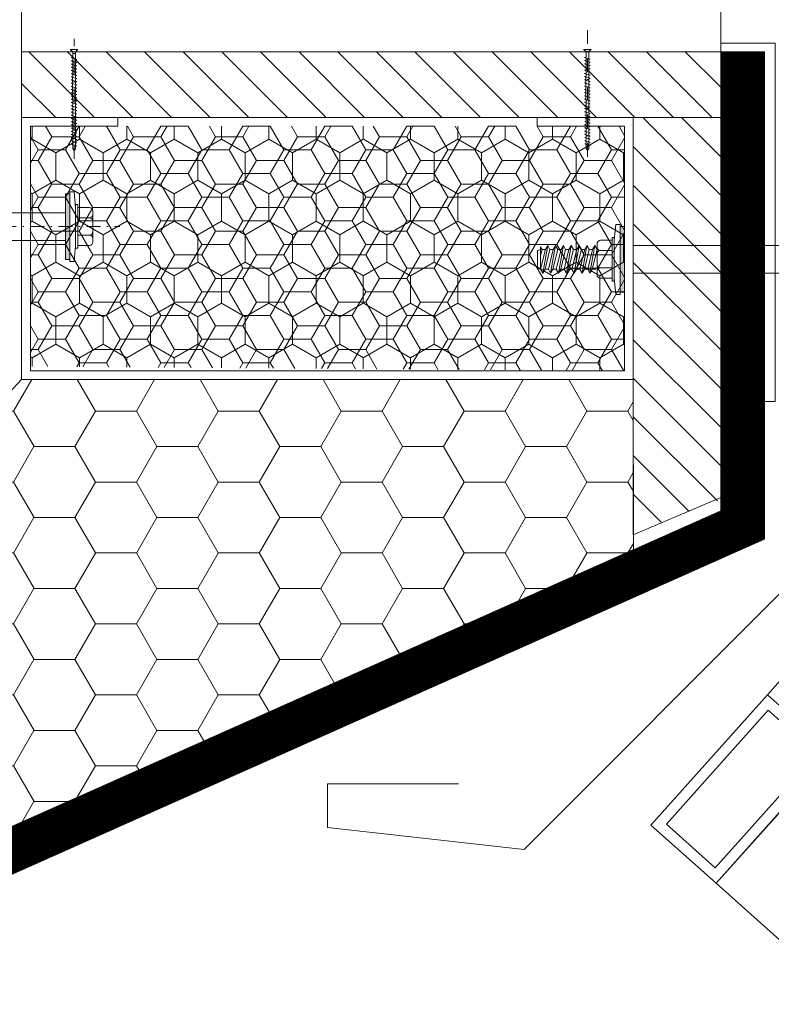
# Model space of a CAD drawing. Header units: millimetres. Extents: x -916886 to 3713765, y -2985421 to 1675785.
# Tile 56 of 656: x -42585 to -42413, y 69440 to 69665. Entities that reach past the tile are written whole.
import ezdxf

# ---------------------------------------------------------------- set-up
doc = ezdxf.new("R2010")
doc.units = ezdxf.units.MM
doc.linetypes.add('CARKOVANA', pattern=[5, 3, -2])
doc.linetypes.add('DASHDOT', pattern=[25.4, 12.7, -6.35, 0, -6.35])
doc.layers.add('_____detaily', color=1, linetype='Continuous')
for name, color, linetype, lineweight in [('A99_N_kce-pohl', 1, 'Continuous', 9), ('A99_N_kce-rez-sil', 6, 'Continuous', 18), ('A99_N_kce-rez-ten', 1, 'Continuous', 9), ('A99_N_kce-rez-ten @ 200 VP1', 1, 'Continuous', 9), ('A99_N_kce-rez-ten @ 200 VP10', 1, 'Continuous', 9), ('A99_N_kce-rez-ten @ 200 VP11', 1, 'Continuous', 9), ('A99_N_kce-rez-ten @ 200 VP12', 1, 'Continuous', 9), ('A99_N_kce-rez-ten @ 200 VP13', 1, 'Continuous', 9), ('A99_N_kce-rez-ten @ 200 VP14', 1, 'Continuous', 9), ('A99_N_kce-rez-ten @ 200 VP15', 1, 'Continuous', 9), ('A99_N_kce-rez-ten @ 200 VP16', 1, 'Continuous', 9), ('A99_N_kce-rez-ten @ 200 VP17', 1, 'Continuous', 9), ('A99_N_kce-rez-ten @ 200 VP18', 1, 'Continuous', 9), ('A99_N_kce-rez-ten @ 200 VP19', 1, 'Continuous', 9), ('A99_N_kce-rez-ten @ 200 VP2', 1, 'Continuous', 9), ('A99_N_kce-rez-ten @ 200 VP20', 1, 'Continuous', 9), ('A99_N_kce-rez-ten @ 200 VP21', 1, 'Continuous', 9), ('A99_N_kce-rez-ten @ 200 VP22', 1, 'Continuous', 9), ('A99_N_kce-rez-ten @ 200 VP23', 1, 'Continuous', 9), ('A99_N_kce-rez-ten @ 200 VP24', 1, 'Continuous', 9), ('A99_N_kce-rez-ten @ 200 VP25', 1, 'Continuous', 9), ('A99_N_kce-rez-ten @ 200 VP26', 1, 'Continuous', 9), ('A99_N_kce-rez-ten @ 200 VP27', 1, 'Continuous', 9), ('A99_N_kce-rez-ten @ 200 VP28', 1, 'Continuous', 9), ('A99_N_kce-rez-ten @ 200 VP29', 1, 'Continuous', 9), ('A99_N_kce-rez-ten @ 200 VP3', 1, 'Continuous', 9), ('A99_N_kce-rez-ten @ 200 VP30', 1, 'Continuous', 9), ('A99_N_kce-rez-ten @ 200 VP32', 1, 'Continuous', 9), ('A99_N_kce-rez-ten @ 200 VP33', 1, 'Continuous', 9), ('A99_N_kce-rez-ten @ 200 VP34', 1, 'Continuous', 9), ('A99_N_kce-rez-ten @ 200 VP35', 1, 'Continuous', 9), ('A99_N_kce-rez-ten @ 200 VP36', 1, 'Continuous', 9), ('A99_N_kce-rez-ten @ 200 VP37', 1, 'Continuous', 9), ('A99_N_kce-rez-ten @ 200 VP39', 1, 'Continuous', 9), ('A99_N_kce-rez-ten @ 200 VP4', 1, 'Continuous', 9), ('A99_N_kce-rez-ten @ 200 VP40', 1, 'Continuous', 9), ('A99_N_kce-rez-ten @ 200 VP41', 1, 'Continuous', 9), ('A99_N_kce-rez-ten @ 200 VP42', 1, 'Continuous', 9), ('A99_N_kce-rez-ten @ 200 VP43', 1, 'Continuous', 9), ('A99_N_kce-rez-ten @ 200 VP46', 1, 'Continuous', 9), ('A99_N_kce-rez-ten @ 200 VP47', 1, 'Continuous', 9), ('A99_N_kce-rez-ten @ 200 VP48', 1, 'Continuous', 9), ('A99_N_kce-rez-ten @ 200 VP49', 1, 'Continuous', 9), ('A99_N_kce-rez-ten @ 200 VP50', 1, 'Continuous', 9), ('A99_N_kce-rez-ten @ 200 VP51', 1, 'Continuous', 9), ('A99_N_kce-rez-ten @ 200 VP6', 1, 'Continuous', 9), ('A99_N_kce-rez-ten @ 200 VP7', 1, 'Continuous', 9), ('A99_N_kce-rez-ten @ 200 VP8', 1, 'Continuous', 9), ('A99_N_kce-rez-ten @ 200 VPModel', 1, 'Continuous', 9), ('A99_N_sraf', 252, 'Continuous', 0), ('A99_S_kce-rez-ten', 7, 'Continuous', 9)]:
    doc.layers.add(name, color=color, linetype=linetype, lineweight=lineweight)
pattern_1 = [(270, (162135, 1144337.5), (5.41265875, -9.375), [6.25, -12.5]), (30, (162135, 1144337.5), (5.412658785, 9.37499998), [6.25, -12.5]), (330, (162135, 1144337.5), (10.825317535, -2e-08), [-12.5, 6.25])]
pattern_2 = [(180, (1144337.5, -162135), (-9.375, -5.41265875), [6.25, -12.5]), (300, (1144337.5, -162135), (9.37499998, -5.412658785), [6.25, -12.5]), (240, (1144337.5, -162135), (-2e-08, -10.825317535), [-12.5, 6.25])]
pattern_3 = [(1e-14, (-1144337.5, 162135), (9.375, 5.41265875), [6.25, -12.5]), (120, (-1144337.5, 162135), (-9.37499998, 5.412658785), [6.25, -12.5]), (60, (-1144337.5, 162135), (2e-08, 10.825317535), [-12.5, 6.25])]

# ---------------------------------------------------------------- blocks, each defined once
blk = doc.blocks.new('Befestiger_gross')
at = {"layer": '_____detaily', "linetype": 'Continuous', "lineweight": -2}
for p, q in [((0.53, 0.5), (0, 0)), ((0.53, 0.5), (0, 0)), ((0.53, -0.51), (0, 0)), ((0.53, -0.51), (0, 0)), ((2.14, 0.5), (0.53, 0.5)), ((2.14, 0.5), (0.53, 0.5)), ((0.57, 0.5), (0.56, 0.5)), ((0.56, 0.5), (0.56, 0.5)), ((0.57, 0.5), (0.56, 0.5)), ((0.56, 0.5), (0.56, 0.5)), ((1.67, -1.02), (2.31, 1.02)), ((2.31, 1.01), (2.14, 0.5)), ((2.31, 1.01), (2.46, 0.5)), ((2.31, 1.01), (2.46, 0.5)), ((3.33, 0.5), (2.46, 0.5)), ((3.33, 0.5), (2.46, 0.5)), ((2.86, -1.02), (3.49, 1.02)), ((3.49, 1.01), (3.33, 0.5)), ((3.49, 1.01), (3.65, 0.5)), ((3.49, 1.01), (3.65, 0.5)), ((4.52, 0.5), (3.65, 0.5)), ((4.52, 0.5), (3.65, 0.5)), ((4.04, -1.02), (4.68, 1.02)), ((4.52, 0.5), (4.68, 1.01)), ((4.68, 1.01), (4.83, 0.51)), ((4.68, 1.01), (4.83, 0.51)), ((5.69, 0.51), (4.83, 0.51)), ((5.69, 0.51), (4.83, 0.51)), ((5.22, -0.99), (5.86, 1.05)), ((5.69, 0.51), (5.86, 1.04)), ((5.86, 1.04), (6.02, 0.52)), ((5.86, 1.04), (6.02, 0.52)), ((6.88, 0.52), (6.02, 0.52)), ((6.02, 0.52), (6.02, 0.52)), ((6.88, 0.52), (6.02, 0.52)), ((6.02, 0.52), (6.02, 0.52)), ((6.41, -0.99), (7.05, 1.05)), ((6.88, 0.52), (7.05, 1.04)), ((7.05, 1.04), (7.2, 0.52)), ((7.05, 1.04), (7.2, 0.52)), ((8.07, 0.52), (7.2, 0.52)), ((8.07, 0.52), (7.2, 0.52)), ((7.59, -0.99), (8.23, 1.05)), ((8.07, 0.52), (8.23, 1.04)), ((8.23, 1.04), (8.39, 0.52)), ((8.23, 1.04), (8.39, 0.52)), ((9.26, 0.52), (8.39, 0.52)), ((9.26, 0.52), (8.39, 0.52)), ((8.78, -0.99), (9.42, 1.05)), ((9.26, 0.52), (9.42, 1.04)), ((9.42, 1.04), (9.58, 0.52)), ((9.42, 1.04), (9.58, 0.52)), ((10.46, 0.52), (9.58, 0.52)), ((10.46, 0.52), (9.58, 0.52)), ((9.98, -1.02), (10.62, 1.02)), ((10.62, 1.01), (10.46, 0.52)), ((10.62, 1.01), (10.77, 0.5)), ((10.62, 1.01), (10.77, 0.5)), ((11.64, 0.5), (10.77, 0.5)), ((11.64, 0.5), (10.77, 0.5)), ((11.16, -1.02), (11.8, 1.02)), ((11.8, 1.01), (11.64, 0.5)), ((11.8, 1.01), (11.96, 0.5)), ((11.8, 1.01), (11.96, 0.5)), ((12.83, 0.5), (11.96, 0.5)), ((12.83, 0.5), (11.96, 0.5)), ((12.35, -1.02), (12.99, 1.02)), ((12.99, 1.01), (12.83, 0.5)), ((12.99, 1.01), (13.14, 0.51)), ((12.99, 1.01), (13.14, 0.51)), ((14, 0.51), (13.14, 0.51)), ((14, 0.51), (13.14, 0.51)), ((13.53, -0.99), (14.17, 1.05)), ((14.17, 1.04), (14, 0.51)), ((14.17, 1.04), (14.32, 0.52)), ((14.17, 1.04), (14.32, 0.52)), ((15.19, 0.52), (14.32, 0.52)), ((14.32, 0.52), (14.32, 0.52)), ((15.19, 0.52), (14.32, 0.52)), ((14.32, 0.52), (14.32, 0.52)), ((14.72, -0.99), (15.36, 1.05)), ((15.36, 1.04), (15.19, 0.52)), ((15.36, 1.04), (15.51, 0.52)), ((15.36, 1.04), (15.51, 0.52)), ((16.38, 0.52), (15.51, 0.52)), ((16.38, 0.52), (15.51, 0.52)), ((15.9, -0.99), (16.54, 1.05)), ((16.54, 1.04), (16.38, 0.52)), ((16.54, 1.04), (16.7, 0.52)), ((16.54, 1.04), (16.7, 0.52)), ((17.57, 0.52), (16.7, 0.52)), ((17.57, 0.52), (16.7, 0.52)), ((17.09, -0.99), (17.73, 1.05)), ((17.73, 1.04), (17.57, 0.52)), ((17.73, 1.04), (17.89, 0.52)), ((17.73, 1.04), (17.89, 0.52)), ((18.75, 0.52), (17.89, 0.52)), ((18.75, 0.52), (17.89, 0.52)), ((18.28, -0.99), (18.92, 1.05)), ((18.92, 1.04), (18.75, 0.52)), ((18.92, 1.04), (19.07, 0.54)), ((18.92, 1.04), (19.07, 0.54)), ((19.95, 0.54), (19.07, 0.54)), ((19.95, 0.54), (19.07, 0.54)), ((19.47, -0.98), (20.11, 1.06)), ((20.11, 1.05), (19.95, 0.54)), ((20.11, 1.05), (20.27, 0.54)), ((20.11, 1.05), (20.27, 0.54)), ((21.14, 0.54), (20.27, 0.54)), ((20.27, 0.54), (20.27, 0.54)), ((21.14, 0.54), (20.27, 0.54)), ((20.27, 0.54), (20.27, 0.54)), ((20.66, -0.98), (21.3, 1.06)), ((21.3, 1.05), (21.14, 0.54)), ((21.3, 1.05), (21.46, 0.54)), ((21.3, 1.05), (21.46, 0.54)), ((22.32, 0.54), (21.46, 0.54)), ((22.32, 0.54), (21.46, 0.54)), ((21.85, -0.98), (22.49, 1.06)), ((22.49, 1.05), (22.32, 0.54)), ((22.49, 1.05), (22.64, 0.54)), ((22.49, 1.05), (22.64, 0.54)), ((23.51, 0.54), (22.64, 0.54)), ((23.51, 0.54), (22.64, 0.54)), ((23.04, -0.98), (23.67, 1.06)), ((23.67, 1.05), (23.51, 0.54)), ((23.67, 1.05), (23.83, 0.54)), ((23.67, 1.05), (23.83, 0.54)), ((24.7, 0.54), (23.83, 0.54)), ((24.7, 0.54), (23.83, 0.54)), ((24.22, -0.98), (24.86, 1.06)), ((24.86, 1.05), (24.7, 0.54)), ((24.86, 1.05), (25.02, 0.54)), ((24.86, 1.05), (25.02, 0.54)), ((25.88, 0.54), (25.02, 0.54)), ((25.88, 0.54), (25.02, 0.54)), ((25.41, -0.99), (26.05, 1.06)), ((26.05, 1.05), (25.88, 0.54)), ((26.05, 1.05), (26.2, 0.54)), ((26.05, 1.05), (26.2, 0.54)), ((27.04, 0.54), (26.2, 0.54)), ((27.04, 0.54), (26.2, 0.54)), ((26.55, -1.02), (27.19, 1.03)), ((27.19, 1.02), (27.04, 0.54)), ((27.19, 1.02), (27.34, 0.5)), ((27.19, 1.02), (27.34, 0.5)), ((28.21, 0.5), (27.34, 0.5)), ((28.21, 0.5), (27.34, 0.5)), ((27.74, -1.02), (28.38, 1.03)), ((28.38, 1.02), (28.21, 0.5)), ((28.38, 1.02), (28.53, 0.5)), ((28.38, 1.02), (28.53, 0.5)), ((29.4, 0.5), (28.53, 0.5)), ((28.53, 0.5), (28.53, 0.5)), ((29.4, 0.5), (28.53, 0.5)), ((28.53, 0.5), (28.53, 0.5)), ((28.92, -1.02), (29.56, 1.03)), ((29.56, 1.02), (29.4, 0.5)), ((29.56, 1.02), (29.72, 0.5)), ((29.56, 1.02), (29.72, 0.5)), ((30.59, 0.5), (29.72, 0.5)), ((30.59, 0.5), (29.72, 0.5)), ((30.11, -1.02), (30.75, 1.03)), ((30.75, 1.02), (30.59, 0.5)), ((30.75, 1.02), (30.91, 0.5)), ((30.75, 1.02), (30.91, 0.5)), ((31.77, 0.5), (30.91, 0.5)), ((31.77, 0.5), (30.91, 0.5)), ((31.3, -1.02), (31.94, 1.03)), ((31.94, 1.02), (31.77, 0.5)), ((31.94, 1.02), (32.09, 0.5)), ((31.94, 1.02), (32.09, 0.5)), ((32.96, 0.5), (32.09, 0.5)), ((32.96, 0.5), (32.09, 0.5)), ((32.49, -1.02), (33.12, 1.03)), ((33.12, 1.02), (32.96, 0.5)), ((33.12, 1.02), (33.28, 0.5)), ((33.12, 1.02), (33.28, 0.5)), ((34.15, 0.5), (33.28, 0.5)), ((34.15, 0.5), (33.28, 0.5)), ((33.67, -1.02), (34.31, 1.03)), ((34.31, 1.02), (34.15, 0.5)), ((34.31, 1.02), (34.47, 0.5)), ((34.31, 1.02), (34.47, 0.5)), ((36.49, 0.5), (34.47, 0.5)), ((36.49, 0.5), (34.47, 0.5)), ((36.49, 0.5), (37.27, 1.44)), ((36.49, 0.5), (37.27, 1.44)), ((37.27, -1.44), (37.27, 1.44)), ((37.27, -1.44), (37.27, 1.44)), ((1.51, -0.51), (0.53, -0.51)), ((1.51, -0.51), (0.53, -0.51)), ((1.51, -0.51), (1.67, -1.02)), ((1.51, -0.51), (1.67, -1.02)), ((1.67, -1.02), (1.83, -0.51)), ((2.7, -0.51), (1.83, -0.51)), ((2.7, -0.51), (1.83, -0.51)), ((2.7, -0.51), (2.85, -1.02)), ((2.7, -0.51), (2.85, -1.02)), ((2.85, -1.02), (3.01, -0.51)), ((3.89, -0.51), (3.01, -0.51)), ((3.89, -0.51), (3.01, -0.51)), ((3.89, -0.51), (4.04, -1.02)), ((3.89, -0.51), (4.04, -1.02)), ((4.21, -0.49), (4.04, -1.02)), ((5.06, -0.49), (4.21, -0.49)), ((5.06, -0.49), (4.21, -0.49)), ((5.06, -0.49), (5.22, -0.99)), ((5.06, -0.49), (5.22, -0.99)), ((5.38, -0.49), (5.22, -0.99)), ((6.25, -0.49), (5.38, -0.49)), ((6.25, -0.49), (5.38, -0.49)), ((6.25, -0.49), (6.4, -0.99)), ((6.25, -0.49), (6.4, -0.99)), ((6.57, -0.49), (6.4, -0.99)), ((7.44, -0.49), (6.57, -0.49)), ((7.44, -0.49), (6.57, -0.49)), ((7.44, -0.49), (7.59, -0.99)), ((7.44, -0.49), (7.59, -0.99)), ((7.75, -0.49), (7.59, -0.99)), ((8.63, -0.49), (7.75, -0.49)), ((8.63, -0.49), (7.75, -0.49)), ((8.63, -0.49), (8.78, -0.99)), ((8.63, -0.49), (8.78, -0.99)), ((8.94, -0.49), (8.78, -0.99)), ((9.81, -0.49), (8.94, -0.49)), ((9.81, -0.49), (8.94, -0.49)), ((9.81, -0.49), (9.97, -1.02)), ((9.81, -0.49), (9.97, -1.02)), ((10.14, -0.51), (9.97, -1.02)), ((11.01, -0.51), (10.14, -0.51)), ((11.01, -0.51), (10.14, -0.51)), ((11.01, -0.51), (11.16, -1.02)), ((11.01, -0.51), (11.16, -1.02)), ((11.32, -0.51), (11.16, -1.02)), ((12.19, -0.51), (11.32, -0.51)), ((12.19, -0.51), (11.32, -0.51)), ((12.19, -0.51), (12.35, -1.02)), ((12.19, -0.51), (12.35, -1.02)), ((12.54, -0.49), (12.35, -1.02)), ((13.37, -0.49), (12.54, -0.49)), ((13.37, -0.49), (12.54, -0.49)), ((13.37, -0.49), (13.53, -0.99)), ((13.37, -0.49), (13.53, -0.99)), ((13.69, -0.49), (13.53, -0.99)), ((14.56, -0.49), (13.69, -0.49)), ((14.56, -0.49), (13.69, -0.49)), ((14.56, -0.49), (14.71, -0.99)), ((14.56, -0.49), (14.71, -0.99)), ((14.88, -0.49), (14.71, -0.99)), ((15.75, -0.49), (14.88, -0.49)), ((15.75, -0.49), (14.88, -0.49)), ((15.75, -0.49), (15.9, -0.99)), ((15.75, -0.49), (15.9, -0.99)), ((16.06, -0.49), (15.9, -0.99)), ((16.93, -0.49), (16.06, -0.49)), ((16.93, -0.49), (16.06, -0.49)), ((16.93, -0.49), (17.09, -0.99)), ((16.93, -0.49), (17.09, -0.99)), ((17.25, -0.49), (17.09, -0.99)), ((18.12, -0.49), (17.25, -0.49)), ((18.12, -0.49), (17.25, -0.49)), ((18.12, -0.49), (18.28, -0.99)), ((18.12, -0.49), (18.28, -0.99)), ((18.44, -0.47), (18.28, -0.99)), ((19.32, -0.47), (18.44, -0.47)), ((19.32, -0.47), (18.44, -0.47)), ((19.32, -0.47), (19.47, -0.98)), ((19.32, -0.47), (19.47, -0.98)), ((19.63, -0.47), (19.47, -0.98)), ((20.5, -0.47), (19.63, -0.47)), ((20.5, -0.47), (19.63, -0.47)), ((20.5, -0.47), (20.66, -0.98)), ((20.5, -0.47), (20.66, -0.98)), ((20.82, -0.47), (20.66, -0.98)), ((21.69, -0.47), (20.82, -0.47)), ((21.69, -0.47), (20.82, -0.47)), ((21.69, -0.47), (21.85, -0.98)), ((21.69, -0.47), (21.85, -0.98)), ((22.01, -0.47), (21.85, -0.98)), ((22.88, -0.47), (22.01, -0.47)), ((22.88, -0.47), (22.01, -0.47)), ((22.88, -0.47), (23.03, -0.98)), ((22.88, -0.47), (23.03, -0.98)), ((23.19, -0.47), (23.03, -0.98)), ((24.07, -0.47), (23.19, -0.47)), ((24.07, -0.47), (23.19, -0.47)), ((24.07, -0.47), (24.22, -0.98)), ((24.07, -0.47), (24.22, -0.98)), ((24.38, -0.47), (24.22, -0.98)), ((25.25, -0.47), (24.38, -0.47)), ((25.25, -0.47), (24.38, -0.47)), ((25.25, -0.47), (25.41, -0.98)), ((25.25, -0.47), (25.41, -0.98)), ((25.56, -0.51), (25.41, -0.98)), ((26.39, -0.51), (25.56, -0.51)), ((26.39, -0.51), (25.56, -0.51)), ((26.39, -0.51), (26.55, -1.01)), ((26.39, -0.51), (26.55, -1.01)), ((26.71, -0.51), (26.55, -1.01)), ((27.58, -0.51), (26.71, -0.51)), ((27.58, -0.51), (26.71, -0.51)), ((27.58, -0.51), (27.73, -1.01)), ((27.58, -0.51), (27.73, -1.01)), ((27.9, -0.51), (27.73, -1.01)), ((28.77, -0.51), (27.9, -0.51)), ((28.77, -0.51), (27.9, -0.51)), ((28.77, -0.51), (28.92, -1.01)), ((28.77, -0.51), (28.92, -1.01)), ((29.08, -0.51), (28.92, -1.01)), ((29.95, -0.51), (29.08, -0.51)), ((29.95, -0.51), (29.08, -0.51)), ((29.95, -0.51), (30.11, -1.02)), ((29.95, -0.51), (30.11, -1.02)), ((30.27, -0.51), (30.11, -1.02)), ((31.14, -0.51), (30.27, -0.51)), ((31.14, -0.51), (30.27, -0.51)), ((31.14, -0.51), (31.3, -1.02)), ((31.14, -0.51), (31.3, -1.02)), ((31.46, -0.51), (31.3, -1.02)), ((32.33, -0.51), (31.46, -0.51)), ((32.33, -0.51), (31.46, -0.51)), ((32.33, -0.51), (32.49, -1.02)), ((32.33, -0.51), (32.49, -1.02)), ((32.64, -0.51), (32.49, -1.02)), ((33.52, -0.51), (32.64, -0.51)), ((33.52, -0.51), (32.64, -0.51)), ((33.52, -0.51), (33.67, -1.02)), ((33.52, -0.51), (33.67, -1.02)), ((33.83, -0.5), (33.67, -1.02)), ((36.51, -0.5), (33.83, -0.5)), ((36.51, -0.5), (33.83, -0.5)), ((36.51, -0.5), (37.27, -1.44)), ((36.51, -0.5), (37.27, -1.44))]:
    blk.add_line(p, q, dxfattribs=at)
blk = doc.blocks.new('*U5666')
at = {"layer": 'A99_N_kce-rez-ten @ 200 VP1', "linetype": 'Continuous', "lineweight": 0}
h = blk.add_hatch(dxfattribs=at)
h.set_pattern_fill('HONEY', scale=0.25, angle=180, style=2)
h.set_pattern_definition(pattern_1)
h.paths.add_polyline_path([(-42447, 69584.5), (-42583, 69585.5), (-42583, 69640.5), (-42447, 69640.5)])
at = {"layer": 'A99_N_kce-rez-ten @ 200 VP10', "linetype": 'Continuous', "lineweight": 0}
h = blk.add_hatch(dxfattribs=at)
h.set_pattern_fill('HONEY', scale=0.25, angle=180, style=2)
h.set_pattern_definition(pattern_1)
h.paths.add_polyline_path([(-42447, 69584.5), (-42583, 69585.5), (-42583, 69640.5), (-42447, 69640.5)])
at = {"layer": 'A99_N_kce-rez-ten @ 200 VP11', "linetype": 'Continuous', "lineweight": 0}
h = blk.add_hatch(dxfattribs=at)
h.set_pattern_fill('HONEY', scale=0.25, angle=180, style=2)
h.set_pattern_definition(pattern_1)
h.paths.add_polyline_path([(-42447, 69584.5), (-42583, 69585.5), (-42583, 69640.5), (-42447, 69640.5)])
at = {"layer": 'A99_N_kce-rez-ten @ 200 VP12', "linetype": 'Continuous', "lineweight": 0}
h = blk.add_hatch(dxfattribs=at)
h.set_pattern_fill('HONEY', scale=0.25, angle=180, style=2)
h.set_pattern_definition(pattern_1)
h.paths.add_polyline_path([(-42447, 69584.5), (-42583, 69585.5), (-42583, 69640.5), (-42447, 69640.5)])
at = {"layer": 'A99_N_kce-rez-ten @ 200 VP13', "linetype": 'Continuous', "lineweight": 0}
h = blk.add_hatch(dxfattribs=at)
h.set_pattern_fill('HONEY', scale=0.25, angle=180, style=2)
h.set_pattern_definition(pattern_2)
h.paths.add_polyline_path([(-42447, 69584.5), (-42583, 69585.5), (-42583, 69640.5), (-42447, 69640.5)])
at = {"layer": 'A99_N_kce-rez-ten @ 200 VP14', "linetype": 'Continuous', "lineweight": 0}
h = blk.add_hatch(dxfattribs=at)
h.set_pattern_fill('HONEY', scale=0.25, angle=180, style=2)
h.set_pattern_definition(pattern_1)
h.paths.add_polyline_path([(-42447, 69584.5), (-42583, 69585.5), (-42583, 69640.5), (-42447, 69640.5)])
at = {"layer": 'A99_N_kce-rez-ten @ 200 VP15', "linetype": 'Continuous', "lineweight": 0}
h = blk.add_hatch(dxfattribs=at)
h.set_pattern_fill('HONEY', scale=0.25, angle=180, style=2)
h.set_pattern_definition(pattern_1)
h.paths.add_polyline_path([(-42447, 69584.5), (-42583, 69585.5), (-42583, 69640.5), (-42447, 69640.5)])
at = {"layer": 'A99_N_kce-rez-ten @ 200 VP16', "linetype": 'Continuous', "lineweight": 0}
h = blk.add_hatch(dxfattribs=at)
h.set_pattern_fill('HONEY', scale=0.25, angle=180, style=2)
h.set_pattern_definition(pattern_2)
h.paths.add_polyline_path([(-42447, 69584.5), (-42583, 69585.5), (-42583, 69640.5), (-42447, 69640.5)])
at = {"layer": 'A99_N_kce-rez-ten @ 200 VP17', "linetype": 'Continuous', "lineweight": 0}
h = blk.add_hatch(dxfattribs=at)
h.set_pattern_fill('HONEY', scale=0.25, angle=180, style=2)
h.set_pattern_definition(pattern_1)
h.paths.add_polyline_path([(-42447, 69584.5), (-42583, 69585.5), (-42583, 69640.5), (-42447, 69640.5)])
at = {"layer": 'A99_N_kce-rez-ten @ 200 VP18', "linetype": 'Continuous', "lineweight": 0}
h = blk.add_hatch(dxfattribs=at)
h.set_pattern_fill('HONEY', scale=0.25, angle=180, style=2)
h.set_pattern_definition(pattern_3)
h.paths.add_polyline_path([(-42447, 69584.5), (-42583, 69585.5), (-42583, 69640.5), (-42447, 69640.5)])
at = {"layer": 'A99_N_kce-rez-ten @ 200 VP19', "linetype": 'Continuous', "lineweight": 0}
h = blk.add_hatch(dxfattribs=at)
h.set_pattern_fill('HONEY', scale=0.25, angle=180, style=2)
h.set_pattern_definition(pattern_2)
h.paths.add_polyline_path([(-42447, 69584.5), (-42583, 69585.5), (-42583, 69640.5), (-42447, 69640.5)])
at = {"layer": 'A99_N_kce-rez-ten @ 200 VP2', "linetype": 'Continuous', "lineweight": 0}
h = blk.add_hatch(dxfattribs=at)
h.set_pattern_fill('HONEY', scale=0.25, angle=180, style=2)
h.set_pattern_definition(pattern_1)
h.paths.add_polyline_path([(-42447, 69584.5), (-42583, 69585.5), (-42583, 69640.5), (-42447, 69640.5)])
at = {"layer": 'A99_N_kce-rez-ten @ 200 VP20', "linetype": 'Continuous', "lineweight": 0}
h = blk.add_hatch(dxfattribs=at)
h.set_pattern_fill('HONEY', scale=0.25, angle=180, style=2)
h.set_pattern_definition(pattern_1)
h.paths.add_polyline_path([(-42447, 69584.5), (-42583, 69585.5), (-42583, 69640.5), (-42447, 69640.5)])
at = {"layer": 'A99_N_kce-rez-ten @ 200 VP21', "linetype": 'Continuous', "lineweight": 0}
h = blk.add_hatch(dxfattribs=at)
h.set_pattern_fill('HONEY', scale=0.25, angle=180, style=2)
h.set_pattern_definition(pattern_1)
h.paths.add_polyline_path([(-42447, 69584.5), (-42583, 69585.5), (-42583, 69640.5), (-42447, 69640.5)])
at = {"layer": 'A99_N_kce-rez-ten @ 200 VP22', "linetype": 'Continuous', "lineweight": 0}
h = blk.add_hatch(dxfattribs=at)
h.set_pattern_fill('HONEY', scale=0.25, angle=180, style=2)
h.set_pattern_definition(pattern_3)
h.paths.add_polyline_path([(-42447, 69584.5), (-42583, 69585.5), (-42583, 69640.5), (-42447, 69640.5)])
at = {"layer": 'A99_N_kce-rez-ten @ 200 VP23', "linetype": 'Continuous', "lineweight": 0}
h = blk.add_hatch(dxfattribs=at)
h.set_pattern_fill('HONEY', scale=0.25, angle=180, style=2)
h.set_pattern_definition(pattern_2)
h.paths.add_polyline_path([(-42447, 69584.5), (-42583, 69585.5), (-42583, 69640.5), (-42447, 69640.5)])
at = {"layer": 'A99_N_kce-rez-ten @ 200 VP24', "linetype": 'Continuous', "lineweight": 0}
h = blk.add_hatch(dxfattribs=at)
h.set_pattern_fill('HONEY', scale=0.25, angle=180, style=2)
h.set_pattern_definition(pattern_1)
h.paths.add_polyline_path([(-42447, 69584.5), (-42583, 69585.5), (-42583, 69640.5), (-42447, 69640.5)])
at = {"layer": 'A99_N_kce-rez-ten @ 200 VP25', "linetype": 'Continuous', "lineweight": 0}
h = blk.add_hatch(dxfattribs=at)
h.set_pattern_fill('HONEY', scale=0.25, angle=180, style=2)
h.set_pattern_definition(pattern_1)
h.paths.add_polyline_path([(-42447, 69584.5), (-42583, 69585.5), (-42583, 69640.5), (-42447, 69640.5)])
at = {"layer": 'A99_N_kce-rez-ten @ 200 VP26', "linetype": 'Continuous', "lineweight": 0}
h = blk.add_hatch(dxfattribs=at)
h.set_pattern_fill('HONEY', scale=0.25, angle=180, style=2)
h.set_pattern_definition(pattern_1)
h.paths.add_polyline_path([(-42447, 69584.5), (-42583, 69585.5), (-42583, 69640.5), (-42447, 69640.5)])
at = {"layer": 'A99_N_kce-rez-ten @ 200 VP27', "linetype": 'Continuous', "lineweight": 0}
h = blk.add_hatch(dxfattribs=at)
h.set_pattern_fill('HONEY', scale=0.25, angle=180, style=2)
h.set_pattern_definition(pattern_3)
h.paths.add_polyline_path([(-42447, 69584.5), (-42583, 69585.5), (-42583, 69640.5), (-42447, 69640.5)])
at = {"layer": 'A99_N_kce-rez-ten @ 200 VP28', "linetype": 'Continuous', "lineweight": 0}
h = blk.add_hatch(dxfattribs=at)
h.set_pattern_fill('HONEY', scale=0.25, angle=180, style=2)
h.set_pattern_definition(pattern_1)
h.paths.add_polyline_path([(-42447, 69584.5), (-42583, 69585.5), (-42583, 69640.5), (-42447, 69640.5)])
at = {"layer": 'A99_N_kce-rez-ten @ 200 VP29', "linetype": 'Continuous', "lineweight": 0}
h = blk.add_hatch(dxfattribs=at)
h.set_pattern_fill('HONEY', scale=0.25, angle=180, style=2)
h.set_pattern_definition(pattern_1)
h.paths.add_polyline_path([(-42447, 69584.5), (-42583, 69585.5), (-42583, 69640.5), (-42447, 69640.5)])
at = {"layer": 'A99_N_kce-rez-ten @ 200 VP3', "linetype": 'Continuous', "lineweight": 0}
h = blk.add_hatch(dxfattribs=at)
h.set_pattern_fill('HONEY', scale=0.25, angle=180, style=2)
h.set_pattern_definition(pattern_1)
h.paths.add_polyline_path([(-42447, 69584.5), (-42583, 69585.5), (-42583, 69640.5), (-42447, 69640.5)])
at = {"layer": 'A99_N_kce-rez-ten @ 200 VP30', "linetype": 'Continuous', "lineweight": 0}
h = blk.add_hatch(dxfattribs=at)
h.set_pattern_fill('HONEY', scale=0.25, angle=180, style=2)
h.set_pattern_definition(pattern_1)
h.paths.add_polyline_path([(-42447, 69584.5), (-42583, 69585.5), (-42583, 69640.5), (-42447, 69640.5)])
at = {"layer": 'A99_N_kce-rez-ten @ 200 VP32', "linetype": 'Continuous', "lineweight": 0}
h = blk.add_hatch(dxfattribs=at)
h.set_pattern_fill('HONEY', scale=0.25, angle=180, style=2)
h.set_pattern_definition(pattern_1)
h.paths.add_polyline_path([(-42447, 69584.5), (-42583, 69585.5), (-42583, 69640.5), (-42447, 69640.5)])
at = {"layer": 'A99_N_kce-rez-ten @ 200 VP33', "linetype": 'Continuous', "lineweight": 0}
h = blk.add_hatch(dxfattribs=at)
h.set_pattern_fill('HONEY', scale=0.25, angle=180, style=2)
h.set_pattern_definition(pattern_1)
h.paths.add_polyline_path([(-42447, 69584.5), (-42583, 69585.5), (-42583, 69640.5), (-42447, 69640.5)])
at = {"layer": 'A99_N_kce-rez-ten @ 200 VP34', "linetype": 'Continuous', "lineweight": 0}
h = blk.add_hatch(dxfattribs=at)
h.set_pattern_fill('HONEY', scale=0.25, angle=180, style=2)
h.set_pattern_definition(pattern_1)
h.paths.add_polyline_path([(-42447, 69584.5), (-42583, 69585.5), (-42583, 69640.5), (-42447, 69640.5)])
at = {"layer": 'A99_N_kce-rez-ten @ 200 VP35', "linetype": 'Continuous', "lineweight": 0}
h = blk.add_hatch(dxfattribs=at)
h.set_pattern_fill('HONEY', scale=0.25, angle=180, style=2)
h.set_pattern_definition(pattern_1)
h.paths.add_polyline_path([(-42447, 69584.5), (-42583, 69585.5), (-42583, 69640.5), (-42447, 69640.5)])
at = {"layer": 'A99_N_kce-rez-ten @ 200 VP36', "linetype": 'Continuous', "lineweight": 0}
h = blk.add_hatch(dxfattribs=at)
h.set_pattern_fill('HONEY', scale=0.25, angle=180, style=2)
h.set_pattern_definition(pattern_1)
h.paths.add_polyline_path([(-42447, 69584.5), (-42583, 69585.5), (-42583, 69640.5), (-42447, 69640.5)])
at = {"layer": 'A99_N_kce-rez-ten @ 200 VP37', "linetype": 'Continuous', "lineweight": 0}
h = blk.add_hatch(dxfattribs=at)
h.set_pattern_fill('HONEY', scale=0.25, angle=180, style=2)
h.set_pattern_definition(pattern_1)
h.paths.add_polyline_path([(-42447, 69584.5), (-42583, 69585.5), (-42583, 69640.5), (-42447, 69640.5)])
at = {"layer": 'A99_N_kce-rez-ten @ 200 VP39', "linetype": 'Continuous', "lineweight": 0}
h = blk.add_hatch(dxfattribs=at)
h.set_pattern_fill('HONEY', scale=0.25, angle=180, style=2)
h.set_pattern_definition(pattern_1)
h.paths.add_polyline_path([(-42447, 69584.5), (-42583, 69585.5), (-42583, 69640.5), (-42447, 69640.5)])
at = {"layer": 'A99_N_kce-rez-ten @ 200 VP4', "linetype": 'Continuous', "lineweight": 0}
h = blk.add_hatch(dxfattribs=at)
h.set_pattern_fill('HONEY', scale=0.25, angle=180, style=2)
h.set_pattern_definition(pattern_1)
h.paths.add_polyline_path([(-42447, 69584.5), (-42583, 69585.5), (-42583, 69640.5), (-42447, 69640.5)])
at = {"layer": 'A99_N_kce-rez-ten @ 200 VP40', "linetype": 'Continuous', "lineweight": 0}
h = blk.add_hatch(dxfattribs=at)
h.set_pattern_fill('HONEY', scale=0.25, angle=180, style=2)
h.set_pattern_definition(pattern_1)
h.paths.add_polyline_path([(-42447, 69584.5), (-42583, 69585.5), (-42583, 69640.5), (-42447, 69640.5)])
at = {"layer": 'A99_N_kce-rez-ten @ 200 VP41', "linetype": 'Continuous', "lineweight": 0}
h = blk.add_hatch(dxfattribs=at)
h.set_pattern_fill('HONEY', scale=0.25, angle=180, style=2)
h.set_pattern_definition(pattern_1)
h.paths.add_polyline_path([(-42447, 69584.5), (-42583, 69585.5), (-42583, 69640.5), (-42447, 69640.5)])
at = {"layer": 'A99_N_kce-rez-ten @ 200 VP42', "linetype": 'Continuous', "lineweight": 0}
h = blk.add_hatch(dxfattribs=at)
h.set_pattern_fill('HONEY', scale=0.25, angle=180, style=2)
h.set_pattern_definition(pattern_1)
h.paths.add_polyline_path([(-42447, 69584.5), (-42583, 69585.5), (-42583, 69640.5), (-42447, 69640.5)])
at = {"layer": 'A99_N_kce-rez-ten @ 200 VP43', "linetype": 'Continuous', "lineweight": 0}
h = blk.add_hatch(dxfattribs=at)
h.set_pattern_fill('HONEY', scale=0.25, angle=180, style=2)
h.set_pattern_definition([(180, (1144337.5, -162135), (-9.375, -5.41265875), [6.25, -12.5]), (300, (1144337.5, -162135), (9.37499998, -5.412658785), [6.25, -12.5]), (240, (1144337.5, -162135), (-2e-08, -10.825317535), [-12.5, 6.25])])
h.paths.add_polyline_path([(-42447, 69584.5), (-42583, 69585.5), (-42583, 69640.5), (-42447, 69640.5)])
at = {"layer": 'A99_N_kce-rez-ten @ 200 VP46', "linetype": 'Continuous', "lineweight": 0}
h = blk.add_hatch(dxfattribs=at)
h.set_pattern_fill('HONEY', scale=0.25, angle=180, style=2)
h.set_pattern_definition(pattern_1)
h.paths.add_polyline_path([(-42447, 69584.5), (-42583, 69585.5), (-42583, 69640.5), (-42447, 69640.5)])
at = {"layer": 'A99_N_kce-rez-ten @ 200 VP47', "linetype": 'Continuous', "lineweight": 0}
h = blk.add_hatch(dxfattribs=at)
h.set_pattern_fill('HONEY', scale=0.25, angle=180, style=2)
h.set_pattern_definition(pattern_1)
h.paths.add_polyline_path([(-42447, 69584.5), (-42583, 69585.5), (-42583, 69640.5), (-42447, 69640.5)])
at = {"layer": 'A99_N_kce-rez-ten @ 200 VP48', "linetype": 'Continuous', "lineweight": 0}
h = blk.add_hatch(dxfattribs=at)
h.set_pattern_fill('HONEY', scale=0.25, angle=180, style=2)
h.set_pattern_definition(pattern_3)
h.paths.add_polyline_path([(-42447, 69584.5), (-42583, 69585.5), (-42583, 69640.5), (-42447, 69640.5)])
at = {"layer": 'A99_N_kce-rez-ten @ 200 VP49', "linetype": 'Continuous', "lineweight": 0}
h = blk.add_hatch(dxfattribs=at)
h.set_pattern_fill('HONEY', scale=0.25, angle=180, style=2)
h.set_pattern_definition(pattern_1)
h.paths.add_polyline_path([(-42447, 69584.5), (-42583, 69585.5), (-42583, 69640.5), (-42447, 69640.5)])
at = {"layer": 'A99_N_kce-rez-ten @ 200 VP50', "linetype": 'Continuous', "lineweight": 0}
h = blk.add_hatch(dxfattribs=at)
h.set_pattern_fill('HONEY', scale=0.25, angle=180, style=2)
h.set_pattern_definition(pattern_1)
h.paths.add_polyline_path([(-42447, 69584.5), (-42583, 69585.5), (-42583, 69640.5), (-42447, 69640.5)])
at = {"layer": 'A99_N_kce-rez-ten @ 200 VP51', "linetype": 'Continuous', "lineweight": 0}
h = blk.add_hatch(dxfattribs=at)
h.set_pattern_fill('HONEY', scale=0.25, angle=180, style=2)
h.set_pattern_definition(pattern_1)
h.paths.add_polyline_path([(-42447, 69584.5), (-42583, 69585.5), (-42583, 69640.5), (-42447, 69640.5)])
at = {"layer": 'A99_N_kce-rez-ten @ 200 VP6', "linetype": 'Continuous', "lineweight": 0}
h = blk.add_hatch(dxfattribs=at)
h.set_pattern_fill('HONEY', scale=0.25, angle=180, style=2)
h.set_pattern_definition(pattern_1)
h.paths.add_polyline_path([(-42447, 69584.5), (-42583, 69585.5), (-42583, 69640.5), (-42447, 69640.5)])
at = {"layer": 'A99_N_kce-rez-ten @ 200 VP7', "linetype": 'Continuous', "lineweight": 0}
h = blk.add_hatch(dxfattribs=at)
h.set_pattern_fill('HONEY', scale=0.25, angle=180, style=2)
h.set_pattern_definition(pattern_1)
h.paths.add_polyline_path([(-42447, 69584.5), (-42583, 69585.5), (-42583, 69640.5), (-42447, 69640.5)])
at = {"layer": 'A99_N_kce-rez-ten @ 200 VP8', "linetype": 'Continuous', "lineweight": 0}
h = blk.add_hatch(dxfattribs=at)
h.set_pattern_fill('HONEY', scale=0.25, angle=180, style=2)
h.set_pattern_definition(pattern_1)
h.paths.add_polyline_path([(-42447, 69584.5), (-42583, 69585.5), (-42583, 69640.5), (-42447, 69640.5)])
at = {"layer": 'A99_N_kce-rez-ten @ 200 VPModel', "linetype": 'Continuous', "lineweight": 0}
h = blk.add_hatch(dxfattribs=at)
h.set_pattern_fill('HONEY', scale=0.25, angle=180, style=2)
h.set_pattern_definition([(270, (162135, 1144337.5), (5.41265875, -9.375), [6.25, -12.5]), (30, (162135, 1144337.5), (5.412658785, 9.37499998), [6.25, -12.5]), (330, (162135, 1144337.5), (10.825317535, -2e-08), [-12.5, 6.25])])
h.paths.add_polyline_path([(-42447, 69584.5), (-42583, 69585.5), (-42583, 69640.5), (-42447, 69640.5)])

msp = doc.modelspace()

# ---------------------------------------------------------------- hatches: boundary and pattern name
at = {"layer": 'A99_N_kce-rez-ten', "lineweight": 0, "transparency": 33554562}
h = msp.add_hatch(dxfattribs=at)
h.set_pattern_fill('ANSI31', scale=50, angle=180)
h.set_pattern_definition([(315, (-47005, 128234.6666), (4.4194174, 4.4194174), [])])
h.paths.add_polyline_path([(-42425, 69642.5), (-42585, 69642.5), (-42585, 69657.5), (-42425, 69657.5)])
h = msp.add_hatch(dxfattribs=at)
h.set_pattern_fill('ANSI31', scale=50, angle=180)
h.set_pattern_definition([(315, (-47005, 128307.1666), (4.4194174, 4.4194174), [])])
h.paths.add_polyline_path([(-42445, 69547.5), (-42445, 69642.5), (-42425, 69642.5), (-42425, 69555)])
at = {"layer": 'A99_N_kce-rez-ten', "lineweight": 0}
for points in [[(-42574, 69625), (-42574, 69610), (-42575, 69610), (-42575, 69625)], [(-42448, 69617.5), (-42448, 69602.5), (-42447, 69602.5), (-42447, 69617.5)]]:
    msp.add_hatch(color=7, dxfattribs=at).paths.add_polyline_path(points)
at = {"layer": 'A99_N_sraf', "lineweight": 0, "transparency": 33554562}
h = msp.add_hatch(dxfattribs=at)
h.set_pattern_fill('HONEY', scale=75, angle=180)
h.set_pattern_definition([(180, (162135, 127350), (-14.0625, -8.11898812), [9.375, -18.75]), (300, (162135, 127350), (14.06249997, -8.11898818), [9.375, -18.75]), (240, (162135, 127350), (-3e-08, -16.2379763), [-18.75, 9.375])])
h.paths.add_polyline_path([(-42445, 69582.5), (-42444.99, 69543.59), (-42600.46, 69474.35), (-42611.94, 69553.5), (-42585, 69582.5)])

# ---------------------------------------------------------------- linework, layer by layer
at = {"layer": 'A99_N_kce-pohl', "color": 7, "lineweight": 5}
for points in [[(-42425, 69657.5), (-42425, 72400)], [(-42485, 69490), (-42515, 69490), (-42515, 69480), (-42470, 69475), (-42410, 69535), (-42410, 69580), (-42380, 69580)]]:
    msp.add_lwpolyline(points, dxfattribs=at)
at = {"layer": 'A99_N_kce-pohl', "color": 7, "linetype": 'Continuous', "lineweight": 0}
msp.add_lwpolyline([(-42600.46, 69474.35), (-42444.99, 69543.59), (-42445, 69582.5), (-42585, 69582.5), (-42611.94, 69553.5)], close=True, dxfattribs=at)
at = {"layer": 'A99_N_kce-pohl', "color": 7, "linetype": 'Continuous'}
for points in [[(-42440.97, 69480.55), (-42414.32, 69510.38)], [(-42426.05, 69467.23), (-42399.94, 69443.91)]]:
    msp.add_lwpolyline(points, dxfattribs=at)
for points in [[(-42414.32, 69510.38), (-42440.97, 69480.55), (-42426.05, 69467.23), (-42399.41, 69497.06)], [(-42414.12, 69506.85), (-42437.44, 69480.75), (-42426.25, 69470.76), (-42402.94, 69496.86)]]:
    msp.add_lwpolyline(points, close=True, dxfattribs=at)
at = {"layer": 'A99_N_kce-pohl', "color": 7, "linetype": 'Continuous', "lineweight": 5}
msp.add_arc((-45672.5, 72400), 4355, 318.43076, 42.09549, dxfattribs=at)
at = {"layer": 'A99_N_kce-rez-sil', "color": 7, "linetype": 'Continuous', "lineweight": 5}
msp.add_arc((-45672.5, 72400), 4375, 317.90603, 42.09397, dxfattribs=at)
at = {"layer": 'A99_N_kce-rez-ten', "color": 7, "lineweight": 0}
for p, q in [((-42575, 69610), (-42575, 69625)), ((-42575, 69625), (-42574, 69625)), ((-42574, 69625.5), (-42573, 69625.5)), ((-42574, 69609.5), (-42574, 69625.5)), ((-42574, 69625.5), (-42573, 69625.5)), ((-42574, 69625), (-42574, 69610)), ((-42572.64, 69621.87), (-42573, 69625.5)), ((-42622.28, 69620.65), (-42575, 69620.65)), ((-42572.64, 69622.54), (-42572.14, 69622.54)), ((-42572.64, 69622.54), (-42572.64, 69612.54)), ((-42572.64, 69621.87), (-42572.64, 69613.21)), ((-42572.14, 69622.54), (-42572.14, 69612.54)), ((-42571.85, 69621.87), (-42569.49, 69621.87)), ((-42568.7, 69621.08), (-42568.7, 69614)), ((-42571.85, 69619.51), (-42569.49, 69619.51)), ((-42571.77, 69619.51), (-42569.49, 69619.51)), ((-42449.36, 69614.37), (-42449, 69618)), ((-42448, 69618), (-42449, 69618)), ((-42448, 69618), (-42449, 69618)), ((-42448, 69602), (-42448, 69618)), ((-42448, 69617.5), (-42448, 69602.5)), ((-42447, 69617.5), (-42448, 69617.5)), ((-42447, 69602.5), (-42447, 69617.5)), ((-42622.28, 69614.35), (-42575, 69614.35)), ((-42571.85, 69615.57), (-42569.49, 69615.57)), ((-42450.15, 69614.37), (-42452.51, 69614.37)), ((-42449.36, 69615.04), (-42449.86, 69615.04)), ((-42449.86, 69615.04), (-42449.86, 69605.04)), ((-42449.36, 69615.04), (-42449.36, 69605.04)), ((-42449.36, 69614.37), (-42449.36, 69605.71)), ((-42573, 69609.5), (-42572.64, 69613.21)), ((-42572.64, 69612.54), (-42572.14, 69612.54)), ((-42571.85, 69613.21), (-42569.49, 69613.21)), ((-42466.93, 69612.06), (-42466.24, 69612.25)), ((-42466.93, 69607.94), (-42466.93, 69612.06)), ((-42465.89, 69612.25), (-42466.24, 69612.86)), ((-42466.24, 69607.75), (-42466.24, 69612.86)), ((-42466.24, 69607.75), (-42465.12, 69612.25)), ((-42466.24, 69610.83), (-42465.89, 69612.25)), ((-42465.89, 69612.25), (-42465.12, 69612.25)), ((-42465.72, 69606.85), (-42464.6, 69613.15)), ((-42465.2, 69607.75), (-42464.09, 69612.25)), ((-42465.12, 69612.25), (-42464.6, 69613.15)), ((-42464.09, 69612.25), (-42464.6, 69613.15)), ((-42464.44, 69607.75), (-42463.32, 69612.25)), ((-42464.09, 69612.25), (-42463.32, 69612.25)), ((-42463.92, 69606.85), (-42462.8, 69613.15)), ((-42463.4, 69607.75), (-42462.29, 69612.25)), ((-42463.32, 69612.25), (-42462.8, 69613.15)), ((-42462.29, 69612.25), (-42462.8, 69613.15)), ((-42462.64, 69607.75), (-42461.52, 69612.25)), ((-42462.29, 69612.25), (-42461.52, 69612.25)), ((-42462.12, 69606.85), (-42461, 69613.15)), ((-42461.6, 69607.75), (-42460.49, 69612.25)), ((-42461.52, 69612.25), (-42461, 69613.15)), ((-42460.49, 69612.25), (-42461, 69613.15)), ((-42460.84, 69607.75), (-42459.72, 69612.25)), ((-42460.49, 69612.25), (-42459.72, 69612.25)), ((-42460.32, 69606.85), (-42459.2, 69613.15)), ((-42459.8, 69607.75), (-42458.69, 69612.25)), ((-42459.72, 69612.25), (-42459.2, 69613.15)), ((-42458.69, 69612.25), (-42459.2, 69613.15)), ((-42459.04, 69607.75), (-42457.92, 69612.25)), ((-42458.69, 69612.25), (-42457.92, 69612.25)), ((-42458.52, 69606.85), (-42457.4, 69613.15)), ((-42458, 69607.75), (-42456.89, 69612.25)), ((-42457.92, 69612.25), (-42457.4, 69613.15)), ((-42456.89, 69612.25), (-42457.4, 69613.15)), ((-42457.24, 69607.75), (-42456.12, 69612.25)), ((-42456.89, 69612.25), (-42456.12, 69612.25)), ((-42456.72, 69606.85), (-42455.6, 69613.15)), ((-42456.2, 69607.75), (-42455.09, 69612.25)), ((-42456.12, 69612.25), (-42455.6, 69613.15)), ((-42455.09, 69612.25), (-42455.6, 69613.15)), ((-42455.44, 69607.75), (-42454.32, 69612.25)), ((-42455.09, 69612.25), (-42454.32, 69612.25)), ((-42454.92, 69606.85), (-42453.8, 69613.15)), ((-42454.4, 69607.75), (-42453.29, 69612.25)), ((-42454.32, 69612.25), (-42453.8, 69613.15)), ((-42453.29, 69612.25), (-42453.8, 69613.15)), ((-42453.3, 69613.58), (-42453.3, 69606.5)), ((-42450.23, 69612.01), (-42452.51, 69612.01)), ((-42450.15, 69612.01), (-42452.51, 69612.01)), ((-42445, 69613.15), (-42406.72, 69613.15)), ((-42574, 69610), (-42575, 69610)), ((-42575, 69610), (-42574, 69610)), ((-42574, 69609.5), (-42573, 69609.5)), ((-42574, 69609.5), (-42573, 69609.5)), ((-42466.24, 69607.75), (-42466.93, 69607.94)), ((-42465.72, 69606.85), (-42466.24, 69607.75)), ((-42465.72, 69606.85), (-42465.2, 69607.75)), ((-42465.2, 69607.75), (-42464.41, 69607.75)), ((-42463.92, 69606.85), (-42464.44, 69607.75)), ((-42463.92, 69606.85), (-42463.4, 69607.75)), ((-42463.4, 69607.75), (-42462.61, 69607.75)), ((-42462.12, 69606.85), (-42462.64, 69607.75)), ((-42462.12, 69606.85), (-42461.6, 69607.75)), ((-42461.6, 69607.75), (-42460.81, 69607.75)), ((-42460.32, 69606.85), (-42460.84, 69607.75)), ((-42460.32, 69606.85), (-42459.8, 69607.75)), ((-42459.8, 69607.75), (-42459.01, 69607.75)), ((-42458.52, 69606.85), (-42459.04, 69607.75)), ((-42458.52, 69606.85), (-42458, 69607.75)), ((-42458, 69607.75), (-42457.21, 69607.75)), ((-42456.72, 69606.85), (-42457.24, 69607.75)), ((-42456.72, 69606.85), (-42456.2, 69607.75)), ((-42456.2, 69607.75), (-42455.41, 69607.75)), ((-42454.92, 69606.85), (-42455.44, 69607.75)), ((-42454.92, 69606.85), (-42454.4, 69607.75)), ((-42454.4, 69607.75), (-42453.61, 69607.75)), ((-42450.15, 69608.07), (-42452.51, 69608.07)), ((-42450.15, 69605.71), (-42452.51, 69605.71)), ((-42449.36, 69605.04), (-42449.86, 69605.04)), ((-42449, 69602), (-42449.36, 69605.71)), ((-42445, 69606.85), (-42406.72, 69606.85)), ((-42448, 69602.5), (-42447, 69602.5)), ((-42447, 69602.5), (-42448, 69602.5)), ((-42448, 69602), (-42449, 69602)), ((-42448, 69602), (-42449, 69602))]:
    msp.add_line(p, q, dxfattribs=at)
at = {"layer": 'A99_N_kce-rez-ten', "color": 7, "linetype": 'DASHDOT', "lineweight": 0, "ltscale": 0.25}
for points in [[(-42455.5, 69633.5), (-42455.5, 69663)], [(-42573, 69633), (-42573, 69660.5)], [(-42647.5, 69617.5), (-42562.5, 69617.5)]]:
    msp.add_lwpolyline(points, dxfattribs=at)
at = {"layer": 'A99_N_kce-rez-ten', "color": 7, "linetype": 'CARKOVANA', "lineweight": 0, "ltscale": 15, "const_width": 5}
for points in [[(-43562.5, 63400), (-43562.5, 63540.26, -0.400665), (-43545.81, 63557.74), (-43228.62, 63572.49, 0.386254), (-43207.19, 63593.84), (-42921.82, 69305.98), (-42820.11, 69439.95), (-42599.75, 69471.93), (-42422.5, 69550.88), (-42422.5, 69657.5)], [(-43557.5, 63400), (-43557.5, 63540.26, -0.400665), (-43545.58, 63552.74), (-43228.38, 63567.5, 0.386254), (-43202.19, 63593.6), (-42916.91, 69304.19), (-42817.36, 69435.3), (-42598.35, 69467.08), (-42417.5, 69547.63), (-42417.5, 69657.5)]]:
    msp.add_lwpolyline(points, format="xyb", dxfattribs=at)
at = {"layer": 'A99_N_kce-rez-ten', "color": 7, "linetype": 'Continuous', "lineweight": 0}
for points in [[(-42412.5, 69582.5), (-42412.5, 69577.5), (-42415, 69577.5), (-42415, 69657.5), (-42425, 69657.5), (-42425, 69659.5), (-42412.5, 69659.5), (-42412.5, 69582.5)], [(-42585, 69657.5), (-42425, 69657.5), (-42425, 69642.5), (-42585, 69642.5)], [(-42467, 69642.5), (-42445, 69642.5), (-42445, 69582.5), (-42585, 69582.5), (-42585, 69642.5), (-42563, 69642.5), (-42563, 69640.5), (-42583, 69640.5), (-42583, 69584.5), (-42447, 69584.5), (-42447, 69640.5), (-42467, 69640.5)], [(-42445, 69547), (-42445, 69642.5), (-42425, 69642.5), (-42425, 69555.5)]]:
    msp.add_lwpolyline(points, close=True, dxfattribs=at)
at = {"layer": 'A99_N_kce-rez-ten', "color": 7, "linetype": 'Continuous', "lineweight": 0, "ltscale": 0.5}
for points in [[(-43565, 63400), (-43565, 63540.26, -0.400665), (-43545.93, 63560.24), (-43228.73, 63574.99, 0.386254), (-43209.69, 63593.97), (-42924.28, 69306.87), (-42821.48, 69442.28), (-42600.46, 69474.35), (-42425, 69552.5), (-42425, 69657.5)], [(-43560, 63400), (-43560, 63540.26, -0.400665), (-43545.7, 63555.24), (-43228.5, 63569.99, 0.386254), (-43204.69, 63593.72), (-42919.36, 69305.08), (-42818.73, 69437.63), (-42599.05, 69469.5), (-42420, 69549.25), (-42420, 69657.5)], [(-43555, 63400), (-43555, 63540.26, -0.400665), (-43545.46, 63550.25), (-43228.27, 63565, 0.386254), (-43199.7, 63593.47), (-42914.45, 69303.29), (-42815.99, 69432.97), (-42597.65, 69464.65), (-42415, 69546.01), (-42415, 69657.5)]]:
    msp.add_lwpolyline(points, format="xyb", dxfattribs=at)
at = {"layer": 'A99_N_kce-rez-ten', "color": 7, "lineweight": 0}
for centre, start, end in [((-42569.49, 69621.08), 359.9967, 89.9967), ((-42569.49, 69620.3), 269.9967, 359.9967), ((-42569.49, 69618.72), 359.9967, 89.9967), ((-42569.49, 69616.36), 269.9967, 359.9967), ((-42569.49, 69614.79), 359.9967, 89.9967), ((-42569.49, 69614), 269.9967, 359.9967), ((-42452.51, 69613.58), 90.0033, 180.0033), ((-42452.51, 69612.8), 180.0033, 270.0033), ((-42452.51, 69611.22), 90.0033, 180.0033), ((-42452.51, 69608.86), 180.0033, 270.0033), ((-42452.51, 69607.29), 90.0033, 180.0033), ((-42452.51, 69606.5), 180.0033, 270.0033)]:
    msp.add_arc(centre, 0.787, start, end, dxfattribs=at)
for centre, start_param, end_param in [((-42571.85, 69622.66), 3.700141, 4.077737), ((-42571.85, 69620.3), 3.700141, 4.077737), ((-42571.85, 69618.72), 0.936145, 1.313741), ((-42571.85, 69616.37), 3.700141, 4.077737), ((-42571.85, 69614.78), 0.936145, 1.313741), ((-42571.85, 69612.42), 0.936145, 1.313741)]:
    msp.add_ellipse(centre, major_axis=(0.638, 0.47), ratio=1, start_param=start_param, end_param=end_param, dxfattribs=at)
at = {"layer": 'A99_N_kce-rez-ten', "color": 7, "lineweight": 0, "extrusion": (0, 0, -1)}
for centre, start_param, end_param in [((-42450.15, 69615.16), 3.700141, 4.077737), ((-42450.15, 69612.8), 3.700141, 4.077737), ((-42450.15, 69611.22), 0.936145, 1.313741), ((-42450.15, 69608.87), 3.700141, 4.077737), ((-42450.15, 69607.28), 0.936145, 1.313741), ((-42450.15, 69604.92), 0.936145, 1.313741)]:
    msp.add_ellipse(centre, major_axis=(-0.638, 0.47), ratio=1, start_param=start_param, end_param=end_param, dxfattribs=at)
at = {"layer": 'A99_S_kce-rez-ten', "color": 7, "lineweight": 0}
msp.add_lwpolyline([(-42585, 75135), (-42585, 69657.5)], dxfattribs=at)
at = {"layer": 'A99_S_kce-rez-ten', "color": 7, "linetype": 'CARKOVANA', "lineweight": 0, "ltscale": 15, "const_width": 20}
msp.add_lwpolyline([(-43378.66, 63618.74), (-43085.13, 69494.97), (-42595, 69566.15)], dxfattribs=at)

# ---------------------------------------------------------------- block references
at = {"layer": 'A99_N_kce-rez-ten', "color": 7, "linetype": 'Continuous', "lineweight": 0, "xscale": 0.61875, "yscale": 0.61875, "zscale": 0.61875, "rotation": 90.00000000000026}
for p in [(-42573, 69634.94), (-42455.5, 69635)]:
    msp.add_blockref('Befestiger_gross', p, dxfattribs=at)
at = {"layer": 'A99_N_kce-rez-ten', "color": 4, "linetype": 'Continuous', "lineweight": 0}
msp.add_blockref('*U5666', (0, 0), dxfattribs=at)

doc.saveas('drawing.dxf')
